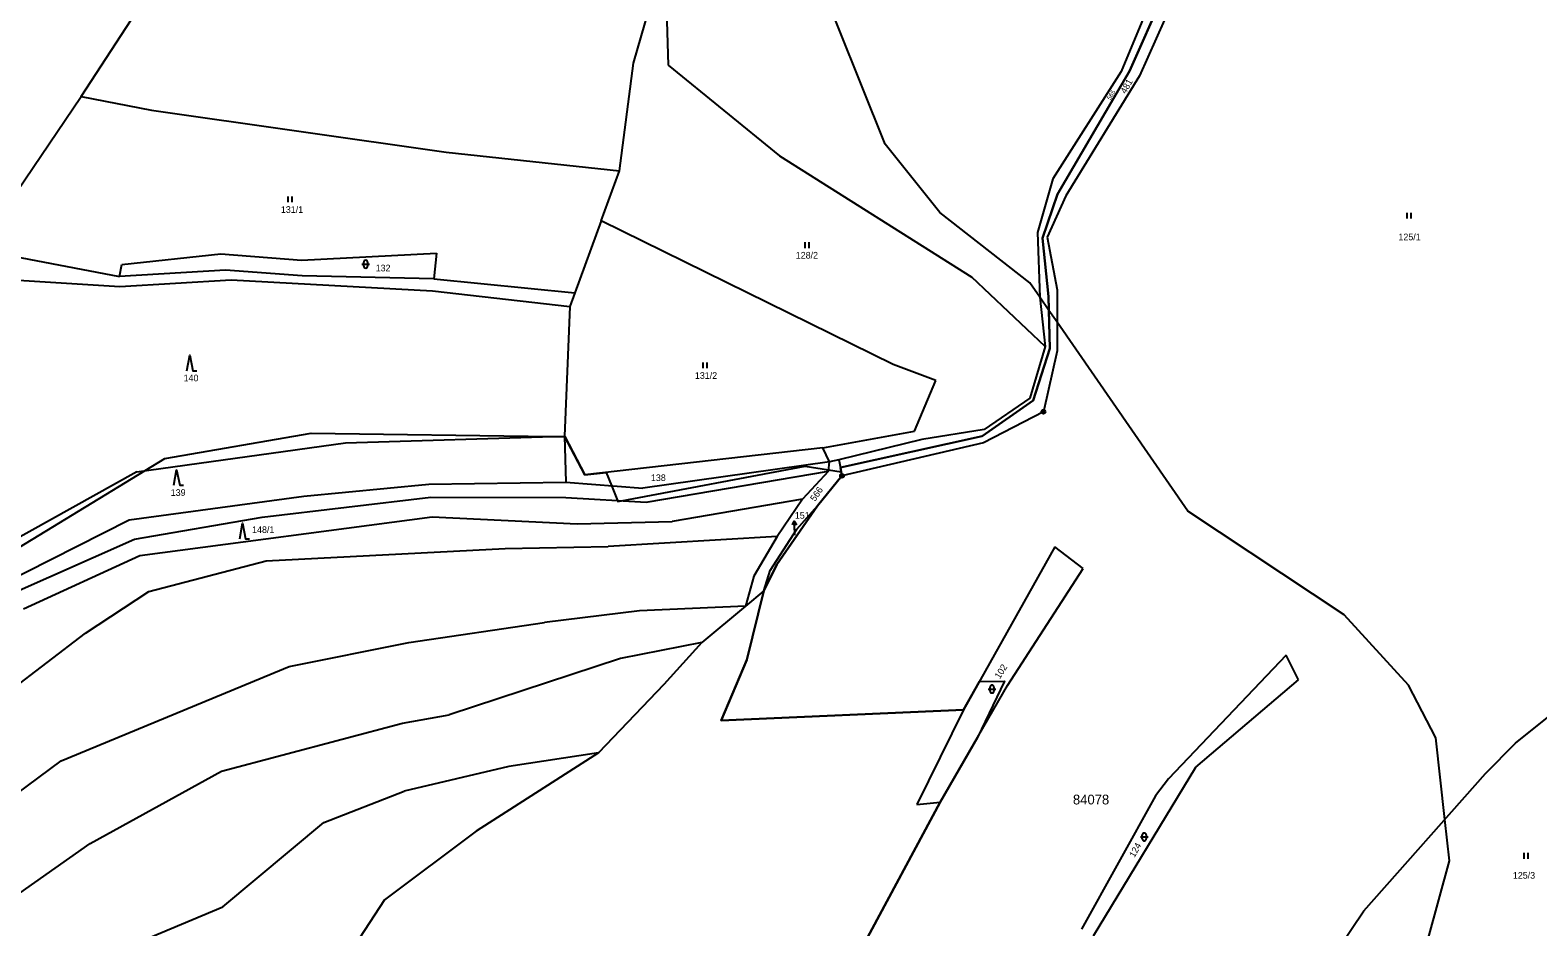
# Model space of a CAD drawing. Extents: x -547623 to -538651, y -1096714 to -1086522.
# Drawn here: x -544768 to -544381.9, y -1094983.9 to -1094754.3 of the extents above; entities that cross this region are included whole.
import ezdxf

# ---------------------------------------------------------------- set-up
doc = ezdxf.new("R2010")
doc.units = 0
for name, color, linetype in [('podzemní_provozovana', 7, 'Continuous'), ('Vrstva 1', 7, 'Continuous'), ('Vrstva 25', 7, 'Continuous'), ('Vrstva 41', 7, 'Continuous'), ('Vrstva 52', 7, 'Continuous'), ('Vrstva 53', 7, 'Continuous'), ('Vrstva 83', 7, 'Continuous'), ('Vrstva 86', 7, 'Continuous')]:
    doc.layers.add(name, color=color, linetype=linetype)

msp = doc.modelspace()

# ---------------------------------------------------------------- linework, layer by layer
at = {"layer": 'podzemní_provozovana'}
msp.add_line((-544572.18, -1094883), (-544572.3, -1094880), dxfattribs=at)
for points in [[(-544572.76, -1094881.02), (-544572.3, -1094880), (-544571.76, -1094880.98)], [(-544572.15, -1094883.62), (-544572.18, -1094883)]]:
    msp.add_lwpolyline(points, dxfattribs=at)
at = {"layer": 'Vrstva 1'}
for points in [[(-544754.9, -1094771.33), (-544727.86, -1094729.76)], [(-544613.51, -1094762.78), (-544605.45, -1094734.92)], [(-544605.45, -1094734.92), (-544604.6, -1094763.29)], [(-544479.84, -1094743.89), (-544488.56, -1094764.89)], [(-544473.18, -1094742.01), (-544483.88, -1094766.04)], [(-544617.07, -1094790.36), (-544613.51, -1094762.78)], [(-544604.6, -1094763.29), (-544576.04, -1094786.47)], [(-544488.56, -1094764.89), (-544506.09, -1094792.41)], [(-544483.88, -1094766.04), (-544502.76, -1094796.77)], [(-544781.74, -1094810.86), (-544754.9, -1094771.33)], [(-544754.9, -1094771.33), (-544736.87, -1094774.82)], [(-544736.87, -1094774.82), (-544661.46, -1094785.54)], [(-544661.46, -1094785.54), (-544617.07, -1094790.36)], [(-544576.04, -1094786.47), (-544526.82, -1094817.56)], [(-544621.76, -1094803.15), (-544617.07, -1094790.36)], [(-544506.09, -1094792.41), (-544510.04, -1094806.15)], [(-544502.76, -1094796.77), (-544507.52, -1094807.31)], [(-544621.76, -1094803.15), (-544628.5, -1094821.54)], [(-544547, -1094839.91), (-544621.76, -1094803.15)], [(-544510.04, -1094806.15), (-544509.42, -1094822.68)], [(-544507.52, -1094807.31), (-544504.99, -1094820.79)], [(-544774.13, -1094811.84), (-544745.13, -1094817.41)], [(-544745.13, -1094817.41), (-544744.54, -1094814.32)], [(-544744.54, -1094814.32), (-544719.16, -1094811.61)], [(-544719.16, -1094811.61), (-544698.47, -1094813.25)], [(-544698.47, -1094813.25), (-544663.96, -1094811.42)], [(-544663.96, -1094811.42), (-544664.62, -1094817.98)], [(-544772.33, -1094818.21), (-544744.99, -1094819.97)], [(-544717.92, -1094815.76), (-544745.13, -1094817.41)], [(-544744.99, -1094819.97), (-544716.53, -1094818.25)], [(-544698.36, -1094817.2), (-544717.92, -1094815.76)], [(-544716.53, -1094818.25), (-544664.92, -1094821.08)], [(-544664.62, -1094817.98), (-544698.36, -1094817.2)], [(-544664.62, -1094817.98), (-544628.5, -1094821.54)], [(-544508.01, -1094835.34), (-544526.82, -1094817.56)], [(-544664.92, -1094821.08), (-544629.79, -1094825.06)], [(-544628.5, -1094821.54), (-544629.79, -1094825.06)], [(-544504.99, -1094820.79), (-544505, -1094836.42)], [(-544629.79, -1094825.06), (-544631.15, -1094858.26)], [(-544509.42, -1094822.68), (-544508.01, -1094835.34)], [(-544508.01, -1094835.34), (-544512.01, -1094848.55)], [(-544505, -1094836.42), (-544508.5, -1094852.03)], [(-544536.04, -1094844.05), (-544547, -1094839.91)], [(-544541.53, -1094857), (-544536.04, -1094844.05)], [(-544512.01, -1094848.55), (-544523.63, -1094856.56)], [(-544508.5, -1094852.03), (-544523.81, -1094859.96)], [(-544523.63, -1094856.56), (-544539.59, -1094859.09)], [(-544740.64, -1094867.37), (-544687.25, -1094860.01)], [(-544687.25, -1094860.01), (-544631.15, -1094858.26)], [(-544625.97, -1094868.17), (-544631.15, -1094858.26)], [(-544631.15, -1094858.26), (-544630.82, -1094870.05)], [(-544565, -1094861.26), (-544541.53, -1094857)], [(-544539.59, -1094859.09), (-544560.87, -1094864.36)], [(-544523.81, -1094859.96), (-544560.08, -1094868.43)], [(-544565, -1094861.26), (-544625.97, -1094868.17)], [(-544563.29, -1094864.86), (-544565, -1094861.26)], [(-544560.87, -1094864.36), (-544563.29, -1094864.86)], [(-544560.87, -1094864.36), (-544560.5, -1094866.33)], [(-544740.64, -1094867.37), (-544773.4, -1094885.7)], [(-544563.29, -1094864.86), (-544611.1, -1094871.56)], [(-544610.19, -1094875.18), (-544563.57, -1094867.26)], [(-544563.57, -1094867.26), (-544570.22, -1094874.39)], [(-544563.57, -1094867.26), (-544563.29, -1094864.86)], [(-544697.87, -1094873.68), (-544665.9, -1094870.58)], [(-544665.9, -1094870.58), (-544630.82, -1094870.05)], [(-544630.82, -1094870.05), (-544611.1, -1094871.56)], [(-544742.64, -1094879.66), (-544697.87, -1094873.68)], [(-544708.59, -1094879.01), (-544665.4, -1094873.92)], [(-544665.4, -1094873.92), (-544630.77, -1094874.02)], [(-544630.77, -1094874.02), (-544610.19, -1094875.18)], [(-544570.22, -1094874.39), (-544603.55, -1094880.13)], [(-544570.22, -1094874.39), (-544576.68, -1094883.95)], [(-544571.68, -1094882.06), (-544566.38, -1094876.08)], [(-544775.88, -1094896.55), (-544742.64, -1094879.66)], [(-544741.26, -1094884.62), (-544708.59, -1094879.01)], [(-544739.93, -1094888.82), (-544665.07, -1094878.9)], [(-544665.07, -1094878.9), (-544627.89, -1094880.73)], [(-544627.89, -1094880.73), (-544603.55, -1094880.13)], [(-544576.68, -1094883.95), (-544619.95, -1094886.53)], [(-544576.68, -1094883.95), (-544582.64, -1094894.11)], [(-544578.47, -1094892.68), (-544571.68, -1094882.06)], [(-544773.79, -1094899.09), (-544741.26, -1094884.62)], [(-544707.56, -1094890.19), (-544646.37, -1094887.02)], [(-544646.37, -1094887.02), (-544619.95, -1094886.53)], [(-544505.53, -1094886.63), (-544528.96, -1094928.37)], [(-544498.31, -1094892.13), (-544505.53, -1094886.63)], [(-544769.72, -1094902.48), (-544739.93, -1094888.82)], [(-544737.56, -1094898.04), (-544707.56, -1094890.19)], [(-544582.64, -1094894.11), (-544584.81, -1094901.84)], [(-544580.05, -1094897.86), (-544578.47, -1094892.68)], [(-544517.67, -1094922.16), (-544498.31, -1094892.13)], [(-544753.78, -1094908.73), (-544737.56, -1094898.04)], [(-544584.41, -1094915.56), (-544580.05, -1094897.86)], [(-544611.94, -1094903.04), (-544636.29, -1094905.97)], [(-544584.81, -1094901.84), (-544611.94, -1094903.04)], [(-544387.63, -1094936.9), (-544342.72, -1094900.92)], [(-544671.03, -1094911.15), (-544636.29, -1094905.97)], [(-544773.42, -1094923.75), (-544753.78, -1094908.73)], [(-544701.66, -1094917.25), (-544671.03, -1094911.15)], [(-544595.93, -1094911.14), (-544616.77, -1094915.19)], [(-544446.29, -1094914.38), (-544476.46, -1094946.03)], [(-544443.19, -1094920.69), (-544446.29, -1094914.38)], [(-544760.04, -1094941.39), (-544701.66, -1094917.25)], [(-544616.77, -1094915.19), (-544660.71, -1094929.67)], [(-544591.06, -1094931.08), (-544584.41, -1094915.56)], [(-544534.94, -1094951.97), (-544517.67, -1094922.16)], [(-544469.45, -1094943.04), (-544443.19, -1094920.69)], [(-544672.59, -1094931.76), (-544660.71, -1094929.67)], [(-544528.96, -1094928.37), (-544591.06, -1094931.08)], [(-544528.96, -1094928.37), (-544540.92, -1094952.59)], [(-544718.95, -1094944.06), (-544672.59, -1094931.76)], [(-544395.28, -1094944.69), (-544387.63, -1094936.9)], [(-544800.28, -1094971.22), (-544760.04, -1094941.39)], [(-544622.39, -1094939.39), (-544645.43, -1094942.87)], [(-544752.64, -1094962.58), (-544718.95, -1094944.06)], [(-544645.43, -1094942.87), (-544672.19, -1094949.2)], [(-544495.67, -1094986.23), (-544469.45, -1094943.04)], [(-544426.4, -1094979.81), (-544395.28, -1094944.69)], [(-544692.74, -1094957.2), (-544672.19, -1094949.2)], [(-544476.46, -1094946.03), (-544479.76, -1094950.37)], [(-544554.81, -1094989.05), (-544534.94, -1094951.97)], [(-544540.92, -1094952.59), (-544534.94, -1094951.97)], [(-544479.76, -1094950.37), (-544498.74, -1094984.49)], [(-544718.62, -1094978.82), (-544692.74, -1094957.2)], [(-544781, -1094982.55), (-544752.64, -1094962.58)], [(-544766.24, -1094998.74), (-544718.62, -1094978.82)], [(-544442.58, -1095003.79), (-544426.4, -1094979.81)]]:
    msp.add_lwpolyline(points, dxfattribs=at)
at = {"layer": 'Vrstva 25'}
for p, q in [((-544701.9, -1094798.4), (-544701.9, -1094796.9)), ((-544700.9, -1094798.4), (-544700.9, -1094796.9)), ((-544415.33, -1094802.57), (-544415.33, -1094801.07)), ((-544414.33, -1094802.57), (-544414.33, -1094801.07)), ((-544569.5, -1094810.1), (-544569.5, -1094808.6)), ((-544568.5, -1094810.1), (-544568.5, -1094808.6)), ((-544683.05, -1094814.22), (-544681.05, -1094814.22)), ((-544682.55, -1094814.72), (-544682.55, -1094813.72)), ((-544681.55, -1094813.72), (-544681.55, -1094814.72)), ((-544595.6, -1094840.9), (-544595.6, -1094839.4)), ((-544594.6, -1094840.9), (-544594.6, -1094839.4)), ((-544522.17, -1094923.53), (-544522.17, -1094922.53)), ((-544521.17, -1094922.53), (-544521.17, -1094923.53)), ((-544522.67, -1094923.03), (-544520.67, -1094923.03)), ((-544483.67, -1094960.9), (-544481.67, -1094960.9)), ((-544483.17, -1094961.4), (-544483.17, -1094960.4)), ((-544482.17, -1094960.4), (-544482.17, -1094961.4)), ((-544385.34, -1094966.49), (-544385.34, -1094964.99)), ((-544384.34, -1094966.49), (-544384.34, -1094964.99))]:
    msp.add_line(p, q, dxfattribs=at)
for points in [[(-544727.82, -1094841.52), (-544727.12, -1094837.52), (-544726.32, -1094841.52), (-544725.32, -1094841.52)], [(-544731.17, -1094870.86), (-544730.47, -1094866.86), (-544729.67, -1094870.86), (-544728.67, -1094870.86)], [(-544714.31, -1094884.55), (-544713.61, -1094880.55), (-544712.81, -1094884.55), (-544711.81, -1094884.55)]]:
    msp.add_lwpolyline(points, dxfattribs=at)
for centre, start, end in [((-544682.05, -1094813.72), 0, 180), ((-544682.05, -1094814.72), 180, 0), ((-544521.67, -1094922.53), 0, 180), ((-544521.67, -1094923.53), 180, 0), ((-544482.67, -1094960.4), 0, 180), ((-544482.67, -1094961.4), 180, 0)]:
    msp.add_arc(centre, 0.5, start, end, dxfattribs=at)
at = {"layer": 'Vrstva 41'}
for p, q in [((-544486.45, -1094764.78), (-544504.91, -1094796.33)), ((-544486.45, -1094764.78), (-544504.91, -1094796.33)), ((-544524.17, -1094858.28), (-544560.5, -1094866.33)), ((-544524.17, -1094858.28), (-544560.5, -1094866.33)), ((-544622.39, -1094939.39), (-544653.79, -1094959.42)), ((-544622.39, -1094939.39), (-544653.79, -1094959.42)), ((-544653.79, -1094959.42), (-544677.22, -1094976.98)), ((-544653.79, -1094959.42), (-544677.22, -1094976.98)), ((-544677.22, -1094976.98), (-544694.18, -1095002.94)), ((-544677.22, -1094976.98), (-544694.18, -1095002.94))]:
    msp.add_line(p, q, dxfattribs=at)
for points in [[(-544477.63, -1094744.96), (-544486.45, -1094764.78)], [(-544477.63, -1094744.96), (-544486.45, -1094764.78)], [(-544504.91, -1094796.33), (-544508.77, -1094807.58)], [(-544504.91, -1094796.33), (-544508.77, -1094807.58)], [(-544508.77, -1094807.58), (-544507.22, -1094822.54)], [(-544508.77, -1094807.58), (-544507.22, -1094822.54)], [(-544507.22, -1094822.54), (-544506.82, -1094835.8)], [(-544507.22, -1094822.54), (-544506.82, -1094835.8)], [(-544506.82, -1094835.8), (-544511.12, -1094849.16)], [(-544506.82, -1094835.8), (-544511.12, -1094849.16)], [(-544511.12, -1094849.16), (-544524.17, -1094858.28)], [(-544511.12, -1094849.16), (-544524.17, -1094858.28)], [(-544560.08, -1094868.43), (-544566.38, -1094876.08)], [(-544560.08, -1094868.43), (-544566.38, -1094876.08)], [(-544560.5, -1094866.33), (-544560.08, -1094868.43)], [(-544560.5, -1094866.33), (-544560.08, -1094868.43)], [(-544566.38, -1094876.08), (-544576.79, -1094891.12)], [(-544566.38, -1094876.08), (-544576.79, -1094891.12)], [(-544576.79, -1094891.12), (-544580.05, -1094897.86)], [(-544576.79, -1094891.12), (-544580.05, -1094897.86)], [(-544580.05, -1094897.86), (-544584.81, -1094901.84)], [(-544580.05, -1094897.86), (-544584.81, -1094901.84)], [(-544584.81, -1094901.84), (-544595.93, -1094911.14)], [(-544584.81, -1094901.84), (-544595.93, -1094911.14)], [(-544595.93, -1094911.14), (-544605.71, -1094921.89)], [(-544595.93, -1094911.14), (-544605.71, -1094921.89)], [(-544605.71, -1094921.89), (-544622.39, -1094939.39)], [(-544605.71, -1094921.89), (-544622.39, -1094939.39)]]:
    msp.add_lwpolyline(points, dxfattribs=at)
at = {"layer": 'Vrstva 52'}
for points in [[(-544507.11, -1094826.06), (-544507.22, -1094822.54), (-544508.77, -1094807.58), (-544504.91, -1094796.33), (-544486.45, -1094764.78), (-544477.63, -1094744.96), (-544475.79, -1094740.74), (-544459.21, -1094713.82), (-544426.74, -1094677.75), (-544397.44, -1094641.23), (-544373.06, -1094613.03), (-544350.35, -1094590.41), (-544322.47, -1094568.79), (-544323.9, -1094566.48), (-544312.38, -1094557.25), (-544328.81, -1094529)], [(-544507.11, -1094826.06), (-544509.42, -1094822.71), (-544512, -1094819), (-544535, -1094801), (-544549, -1094783.5), (-544567, -1094738.5), (-544597, -1094699), (-544598.36, -1094696.03), (-544600.67, -1094690.99), (-544602.5, -1094687), (-544614, -1094634), (-544607, -1094608.5), (-544595.5, -1094590.5), (-544579, -1094578.5), (-544554.5, -1094574.5), (-544522.5, -1094584.5), (-544494.5, -1094600.5), (-544465, -1094610.5), (-544427.5, -1094613), (-544400.5, -1094604.5), (-544364, -1094580.5)], [(-544350.35, -1094590.41), (-544373.06, -1094613.03), (-544397.44, -1094641.23), (-544426.74, -1094677.75), (-544459.21, -1094713.82), (-544475.79, -1094740.74), (-544477.63, -1094744.96), (-544486.45, -1094764.78), (-544504.91, -1094796.33), (-544508.77, -1094807.58), (-544507.22, -1094822.54), (-544507.11, -1094826.06)], [(-544580.05, -1094897.86), (-544576.79, -1094891.12), (-544566.38, -1094876.08), (-544560.08, -1094868.43), (-544560.28, -1094867.42), (-544560.5, -1094866.33), (-544524.17, -1094858.28), (-544511.12, -1094849.16), (-544506.82, -1094835.8), (-544507.11, -1094826.06)], [(-544507.11, -1094826.06), (-544506.82, -1094835.8), (-544511.12, -1094849.16), (-544524.17, -1094858.28), (-544560.5, -1094866.33), (-544560.28, -1094867.42)], [(-544431.5, -1094904), (-544471.5, -1094877.5), (-544505, -1094829.12), (-544507.11, -1094826.06)], [(-544979, -1094998), (-544916.5, -1094959.5), (-544876.61, -1094938.72), (-544860.43, -1094930.29), (-544857, -1094928.5), (-544817.64, -1094911.37), (-544814.5, -1094910), (-544808.1, -1094908.8), (-544806.5, -1094908.5), (-544738.56, -1094867.08), (-544733.5, -1094864), (-544696, -1094857.5), (-544634.27, -1094858.36), (-544631.15, -1094858.4), (-544631.07, -1094858.4), (-544625.97, -1094868.17), (-544620.43, -1094867.54), (-544619.09, -1094870.95), (-544617.59, -1094874.76), (-544617.5, -1094875), (-544616.54, -1094874.82), (-544569.5, -1094866), (-544563.53, -1094866.92), (-544560.28, -1094867.42)], [(-544580.05, -1094897.86), (-544584.41, -1094915.56)], [(-544579, -1095060.5), (-544577.31, -1095060.03), (-544520.68, -1095044.29), (-544451.43, -1095025.04), (-544440.5, -1095022), (-544432.5, -1095016.5), (-544420.5, -1095004.5), (-544410, -1094987), (-544404.5, -1094967), (-544405.68, -1094956.42), (-544408, -1094935.5), (-544415, -1094922), (-544431.5, -1094904)], [(-544584.41, -1094915.56), (-544591.06, -1094931.08), (-544528.96, -1094928.37), (-544524.89, -1094921.12), (-544518.5, -1094921), (-544525.34, -1094935.4), (-544534.94, -1094951.97), (-544554.81, -1094989.05), (-544565.21, -1095025.74), (-544568.44, -1095034.97), (-544566.32, -1095035.35), (-544573.88, -1095050.36), (-544579, -1095060.5)]]:
    msp.add_lwpolyline(points, dxfattribs=at)
at = {"layer": 'Vrstva 83'}
for centre, radius in [((-544508.5, -1094852.03), 0.5), ((-544508.5, -1094852.03), 0.1), ((-544560.08, -1094868.43), 0.5), ((-544560.08, -1094868.43), 0.1)]:
    msp.add_circle(centre, radius, dxfattribs=at)

# ---------------------------------------------------------------- texts
at = {"layer": 'podzemní_provozovana'}
msp.add_text('151', height=1.7, dxfattribs=at).set_placement((-544572.15, -1094879.42))
at = {"layer": 'Vrstva 53'}
msp.add_text('84078', height=2.5, dxfattribs=at).set_placement((-544500.94, -1094952.57))
at = {"layer": 'Vrstva 86'}
for s, height, rotation, p in [('481', 1.7, 60.5086, (-544487.42, -1094770.74)), ('565', 1.14, 59.3843, (-544491.33, -1094772.3)), ('566', 1.7, 55.7643, (-544566.96, -1094875.13)), ('102', 1.7, 57.9788, (-544519.66, -1094920.57)), ('124', 1.7, 60.7025, (-544485.18, -1094966.31))]:
    msp.add_text(s, height=height, rotation=rotation, dxfattribs=at).set_placement(p)
for s, height, p in [('131/1', 1.7, (-544703.76, -1094801.1)), ('125/1', 1.7, (-544417.57, -1094808.11)), ('132', 1.7, (-544679.49, -1094816.07)), ('128/2', 1.7, (-544571.91, -1094812.8)), ('140', 1.7, (-544728.68, -1094844.22)), ('131/2', 1.7, (-544597.74, -1094843.6)), ('138', 1.7, (-544609, -1094869.77)), ('139', 1.7, (-544731.97, -1094873.56)), ('148/1', 1.7, (-544711.14, -1094883.08)), ('151', 0.1, (-544572.22, -1094883.62)), ('125/3', 1.7, (-544388.26, -1094971.58))]:
    msp.add_text(s, height=height, dxfattribs=at).set_placement(p)

doc.saveas('drawing.dxf')
